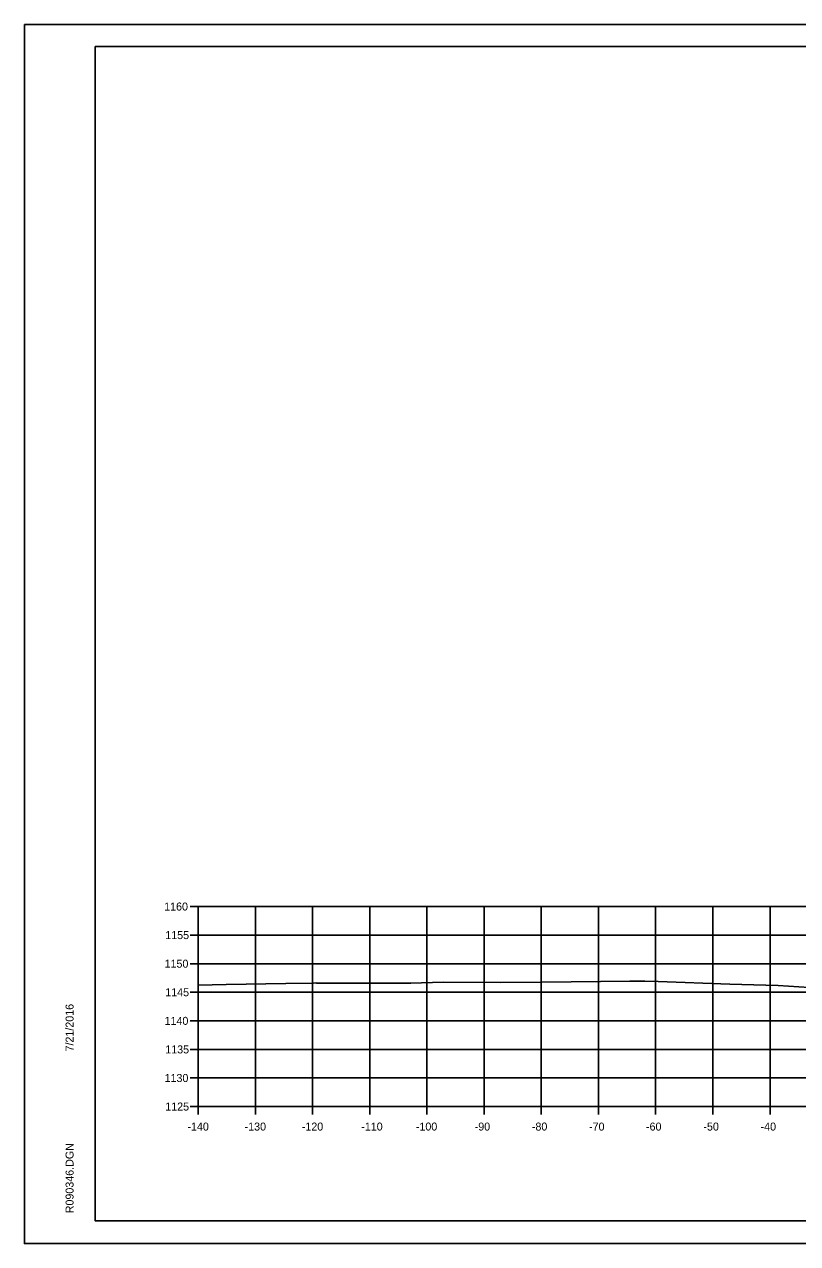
# Model space of a CAD drawing. Extents: x 1368971 to 1374497, y 378717 to 381839.
# Drawn here: x 1369383.4 to 1369518.7, y 381226.9 to 381440.3 of the extents above; entities that cross this region are included whole.
import ezdxf

# ---------------------------------------------------------------- set-up
doc = ezdxf.new("R2010")
doc.units = 0
for name, color, linetype in [('R_Axis', 7, 'Continuous'), ('R_Axis Annot', 7, 'Continuous'), ('R_Border', 7, 'Continuous'), ('R_Exist Surface', 7, 'Continuous'), ('R_Grid', 7, 'Continuous'), ('R_No Plot', 7, 'Continuous')]:
    doc.layers.add(name, color=color, linetype=linetype)

msp = doc.modelspace()

# ---------------------------------------------------------------- linework, layer by layer
at = {"layer": 'R_Axis'}
for p, q in [((1369412.43, 381285.93), (1369413.83, 381285.93)), ((1369413.83, 381250.93), (1369413.83, 381285.93)), ((1369412.43, 381280.93), (1369413.83, 381280.93)), ((1369412.43, 381275.93), (1369413.83, 381275.93)), ((1369412.43, 381270.93), (1369413.83, 381270.93)), ((1369412.43, 381265.93), (1369413.83, 381265.93)), ((1369412.43, 381260.93), (1369413.83, 381260.93)), ((1369412.43, 381255.93), (1369413.83, 381255.93)), ((1369412.43, 381250.93), (1369413.83, 381250.93)), ((1369413.83, 381250.93), (1369693.83, 381250.93)), ((1369413.83, 381249.53), (1369413.83, 381250.93)), ((1369423.83, 381249.53), (1369423.83, 381250.93)), ((1369433.83, 381249.53), (1369433.83, 381250.93)), ((1369443.83, 381249.53), (1369443.83, 381250.93)), ((1369453.83, 381249.53), (1369453.83, 381250.93)), ((1369463.83, 381249.53), (1369463.83, 381250.93)), ((1369473.83, 381249.53), (1369473.83, 381250.93)), ((1369483.83, 381249.53), (1369483.83, 381250.93)), ((1369493.83, 381249.53), (1369493.83, 381250.93)), ((1369503.83, 381249.53), (1369503.83, 381250.93)), ((1369513.83, 381249.53), (1369513.83, 381250.93))]:
    msp.add_line(p, q, dxfattribs=at)
at = {"layer": 'R_Border'}
for p, q in [((1369395.83, 381436.39), (1369712.01, 381436.39)), ((1369395.83, 381230.93), (1369395.83, 381436.39)), ((1369395.83, 381230.93), (1369395.83, 381230.93)), ((1369712.01, 381230.93), (1369395.83, 381230.93))]:
    msp.add_line(p, q, dxfattribs=at)
at = {"layer": 'R_Exist Surface'}
msp.add_lwpolyline([(1369413.83, 381272.17), (1369418.72, 381272.28), (1369429.15, 381272.47), (1369433.96, 381272.54), (1369434.38, 381272.56), (1369434.6, 381272.55), (1369435.41, 381272.55), (1369451, 381272.55), (1369456.65, 381272.68), (1369466.76, 381272.63), (1369473.93, 381272.68), (1369489.32, 381272.85), (1369491.32, 381272.88), (1369491.94, 381272.89), (1369494.27, 381272.81), (1369506.79, 381272.37), (1369513.11, 381272.19), (1369515.26, 381272.09), (1369522.5, 381271.64)], dxfattribs=at)
at = {"layer": 'R_Grid'}
for p, q in [((1369413.83, 381285.93), (1369693.83, 381285.93)), ((1369413.83, 381250.93), (1369413.83, 381285.93)), ((1369423.83, 381250.93), (1369423.83, 381285.93)), ((1369433.83, 381250.93), (1369433.83, 381285.93)), ((1369443.83, 381250.93), (1369443.83, 381285.93)), ((1369453.83, 381250.93), (1369453.83, 381285.93)), ((1369463.83, 381250.93), (1369463.83, 381285.93)), ((1369473.83, 381250.93), (1369473.83, 381285.93)), ((1369483.83, 381250.93), (1369483.83, 381285.93)), ((1369493.83, 381250.93), (1369493.83, 381285.93)), ((1369503.83, 381250.93), (1369503.83, 381285.93)), ((1369513.83, 381250.93), (1369513.83, 381285.93)), ((1369413.83, 381280.93), (1369693.83, 381280.93)), ((1369413.83, 381275.93), (1369693.83, 381275.93)), ((1369413.83, 381270.93), (1369693.83, 381270.93)), ((1369413.83, 381265.93), (1369693.83, 381265.93)), ((1369413.83, 381260.93), (1369693.83, 381260.93)), ((1369413.83, 381255.93), (1369693.83, 381255.93)), ((1369413.83, 381250.93), (1369693.83, 381250.93))]:
    msp.add_line(p, q, dxfattribs=at)
at = {"layer": 'R_No Plot'}
for p, q in [((1369383.43, 381440.29), (1369716.77, 381440.29)), ((1369383.43, 381226.95), (1369716.77, 381226.95))]:
    msp.add_line(p, q, dxfattribs=at)
for points in [[(1369383.43, 381440.29), (1369716.77, 381440.29), (1369716.77, 381226.95), (1369383.43, 381226.95)], [(1369629.75, 381436.39), (1369629.75, 381426.51), (1369665.49, 381426.51), (1369665.49, 381423.59), (1369688.69, 381423.59), (1369688.69, 381400.38), (1369712.01, 381400.38), (1369712.01, 381230.93), (1369395.83, 381230.93), (1369395.83, 381436.39)]]:
    msp.add_lwpolyline(points, close=True, dxfattribs=at)

# ---------------------------------------------------------------- texts
at = {"layer": 'R_Axis'}
msp.add_text('-', height=0.0001, dxfattribs=at).set_placement((1369413.83, 381250.93))
at = {"layer": 'R_Axis Annot'}
for s, p in [('1160', (1369407.87, 381285.23)), ('1155', (1369408.06, 381280.23)), ('1150', (1369407.94, 381275.23)), ('1145', (1369408.06, 381270.23)), ('1140', (1369407.94, 381265.23)), ('1135', (1369408.06, 381260.23)), ('1130', (1369407.94, 381255.23)), ('1125', (1369408.06, 381250.23)), ('-140', (1369411.94, 381246.73)), ('-130', (1369421.94, 381246.73)), ('-120', (1369431.94, 381246.73)), ('-110', (1369442.34, 381246.73)), ('-100', (1369451.89, 381246.73)), ('-90', (1369462.18, 381246.73)), ('-80', (1369472.18, 381246.73)), ('-70', (1369482.18, 381246.73)), ('-60', (1369492.14, 381246.73)), ('-50', (1369502.18, 381246.73)), ('-40', (1369512.18, 381246.73))]:
    msp.add_text(s, height=1.4, dxfattribs=at).set_placement(p)
at = {"layer": 'R_Border'}
for s, p in [('7/21/2016', (1369392.03, 381260.57)), ('R090346.DGN', (1369392.03, 381232.26))]:
    msp.add_text(s, height=1.4, rotation=90, dxfattribs=at).set_placement(p)

doc.saveas('drawing.dxf')
